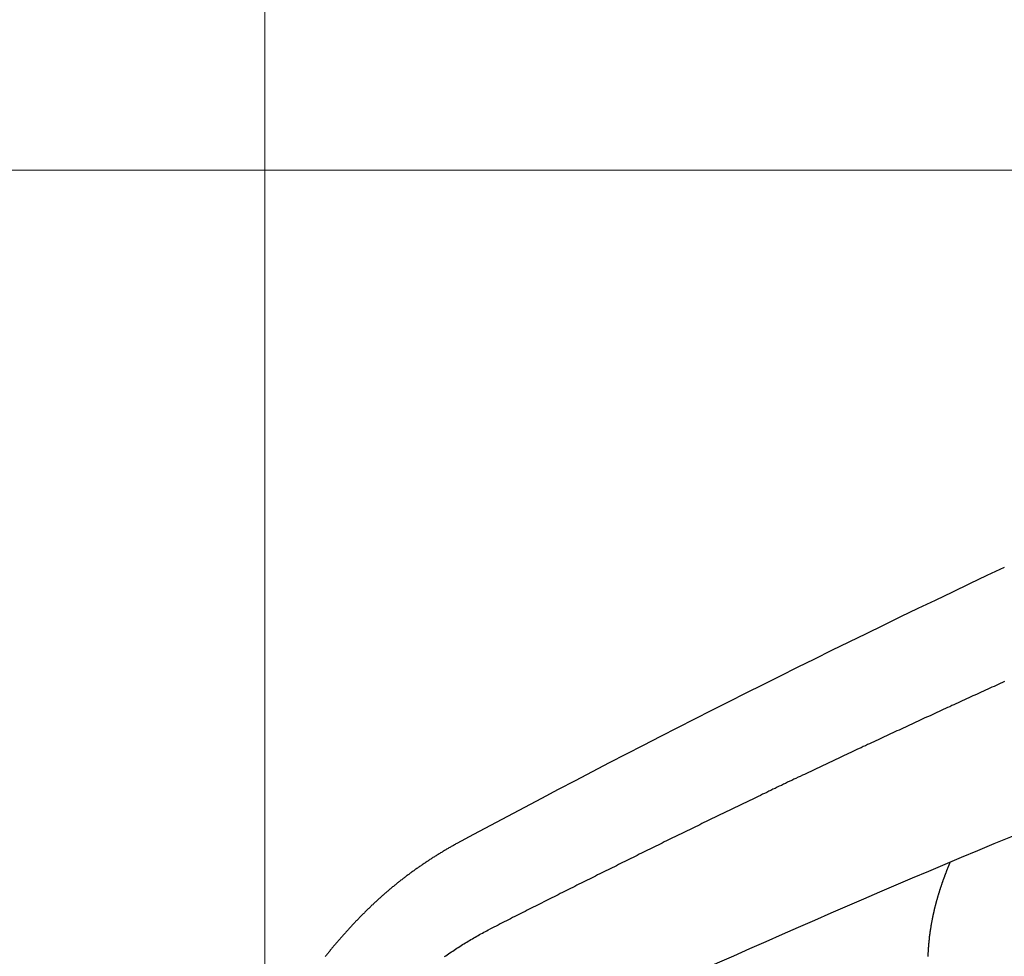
# Model space of a CAD drawing. Header units: millimetres. Extents: x -604189 to 881711, y -381903 to -7297.
# Tile 352 of 656: x -588137 to -588013, y -163203 to -163085. Entities that reach past the tile are written whole.
import ezdxf

# ---------------------------------------------------------------- set-up
doc = ezdxf.new("R2010")
doc.units = ezdxf.units.MM
doc.header["$LTSCALE"] = 100
doc.linetypes.add('0.5_0.5', pattern=[1, 0.5, -0.5])
doc.linetypes.add('ACAD_ISO04W100', pattern=[30.5, 24, -3, 0.5, -3])
doc.layers.get('Defpoints').update_dxf_attribs({"color": 30})
doc.layers.add('OPIS', color=7, linetype='Continuous')
doc.layers.add('strop osie', color=80, linetype='ACAD_ISO04W100', lineweight=5)
doc.styles.get("Standard").update_dxf_attribs({"font": 'romans.shx', "width": 0.5})
doc.dimstyles.new('1 50', dxfattribs={"dimtxt": 150, "dimasz": 80, "dimexe": 1, "dimexo": 1, "dimgap": 20, "dimtad": 1, "dimdec": 0, "dimlfac": 0.1, "dimtxsty": 'Standard', "dimblk": 'ARCHTICK', "dimcen": 200, "dimclrd": 2, "dimadec": 1, "dimazin": 0, "dimtfac": 1, "dimtdec": 0, "dimtmove": 0, "dimatfit": 3, "dimldrblk": 'ARCHTICK', "dimfxl": 120, "dimfxlon": 1, "dimtfill": 1, "dimarcsym": 0})

# ---------------------------------------------------------------- blocks, each defined once
blk = doc.blocks.new('_ArchTick')
at = {"layer": 'strop osie', "color": 0, "const_width": 0.15}
blk.add_lwpolyline([(-0.5, -0.5), (0.5, 0.5)], dxfattribs=at)
blk = doc.blocks.new('*D3294')
at = {"layer": 'Defpoints', "color": 0, "linetype": 'ByBlock', "lineweight": 5, "transparency": 16777216}
for p in [(-595783.13, -159420.3), (-593748.92, -159420.3), (-552118.94, -179940.3)]:
    blk.add_point(p, dxfattribs=at)
at = {"layer": 'OPIS', "color": 0, "linetype": 'Continuous', "lineweight": -2, "transparency": 16777216}
for p, q in [((-595723.13, -159420.3), (-595784.13, -159420.3)), ((-595723.13, -179940.3), (-595784.13, -179940.3))]:
    blk.add_line(p, q, dxfattribs=at)
at = {"layer": 'OPIS', "color": 2, "lineweight": -2, "transparency": 16777216}
blk.add_line((-595783.13, -179940.3), (-595783.13, -159420.3), dxfattribs=at)
at = {"layer": 'OPIS', "color": 2, "linetype": 'ByBlock', "lineweight": -2, "transparency": 16777216, "xscale": 80, "yscale": 80, "zscale": 80}
for p, rotation in [((-595783.13, -159420.3), 90), ((-595783.13, -179940.3), 270)]:
    blk.add_blockref('_ArchTick', p, dxfattribs=dict(at, rotation=rotation))
at = {"layer": 'OPIS', "color": 0, "linetype": 'ByBlock', "lineweight": 13, "transparency": 16777216, "insert": (-595878.13, -169680.3), "char_height": 150, "attachment_point": 5, "rotation": 90, "bg_fill": 3, "box_fill_scale": 1.1, "bg_fill_color": 256, "bg_fill_true_color": 13158600, "bg_fill_transparency": 0}
blk.add_mtext('2052', dxfattribs=at)

msp = doc.modelspace()

# ---------------------------------------------------------------- hatches: boundary and pattern name
at = {"layer": 'OPIS', "linetype": 'ByBlock', "lineweight": 15}
h = msp.add_hatch(dxfattribs=at)
h.set_pattern_fill('ANSI37', color=0, scale=80, angle=45)
h.set_pattern_definition([(90, (-306927.96, 32475.8), (-254, 0), []), (180, (-306927.96, 32475.8), (-3e-14, -254), [])])
edge = h.paths.add_edge_path()
edge.add_arc((-587934.09, -167378.93), 50, 0, 90)
edge.add_line((-587934.09, -167328.93), (-588139.09, -167328.93))
edge.add_arc((-588139.09, -167378.93), 50, 89.9996, 180)
edge.add_line((-588189.09, -167378.93), (-588189.09, -167822.93))
edge.add_arc((-588139.09, -167822.93), 50, 180, 270)
edge.add_line((-588139.09, -167872.93), (-587934.09, -167872.93))
edge.add_arc((-587934.09, -167822.93), 50, 270.0014, 360)
edge.add_line((-587884.09, -167822.93), (-587884.09, -167378.93))
edge = h.paths.add_edge_path()
edge.add_arc((-587934.09, -167378.93), 50, 0, 90)
edge.add_line((-587934.09, -167328.93), (-588139.09, -167328.93))
edge.add_arc((-588139.09, -167378.93), 50, 89.9996, 180)
edge.add_line((-588189.09, -167378.93), (-588189.09, -167822.93))
edge.add_arc((-588139.09, -167822.93), 50, 180, 270)
edge.add_line((-588139.09, -167872.93), (-587934.09, -167872.93))
edge.add_arc((-587934.09, -167822.93), 50, 270.0014, 360)
edge.add_line((-587884.09, -167822.93), (-587884.09, -167378.93))
edge = h.paths.add_edge_path()
edge.add_line((-588244.09, -167300.93), (-587769.09, -167300.93))
edge.add_line((-587769.09, -167300.93), (-587769.09, -167900.93))
edge.add_line((-587769.09, -167900.93), (-588243.79, -167900.93))
edge.add_arc((-588244.09, -167892.94), 8, 180, 272.1285, ccw=False)
edge.add_line((-588252.09, -167892.94), (-588252.09, -167308.93))
edge.add_arc((-588244.09, -167308.93), 8, 90.0036, 180, ccw=False)
h.paths.add_polyline_path([(-589864.93, -164217.83), (-589865, -164223.09), (-589865.08, -164228.35), (-589865.16, -164233.62), (-589865.24, -164238.88), (-589865.32, -164244.14), (-589865.4, -164249.41), (-589865.49, -164254.67), (-589865.58, -164259.93), (-589865.67, -164265.19), (-589865.77, -164270.46), (-589865.86, -164275.72), (-589865.96, -164280.98), (-589866.06, -164286.24), (-589866.17, -164291.51), (-589866.28, -164296.77), (-589866.39, -164302.03), (-589866.5, -164307.29), (-589866.61, -164312.56), (-589866.73, -164317.82), (-589866.85, -164323.08), (-589866.97, -164328.34), (-589867.1, -164333.6), (-589867.22, -164338.87), (-589867.35, -164344.13), (-589867.49, -164349.39), (-589867.62, -164354.65), (-589867.76, -164359.91), (-589867.9, -164365.17), (-589868.04, -164370.44), (-589868.19, -164375.7), (-589868.34, -164380.96), (-589868.49, -164386.22), (-589868.64, -164391.48), (-589868.8, -164396.74), (-589868.95, -164402), (-590219.49, -164402), (-590219.66, -164396.2), (-590219.83, -164390.39), (-590220, -164384.59), (-590220.17, -164378.78), (-590220.33, -164372.98), (-590220.49, -164367.17), (-590220.64, -164361.36), (-590220.8, -164355.56), (-590220.95, -164349.75), (-590221.09, -164343.95), (-590221.23, -164338.14), (-590221.37, -164332.33), (-590221.51, -164326.53), (-590221.65, -164320.72), (-590221.78, -164314.91), (-590221.9, -164309.11), (-590222.03, -164303.3), (-590222.15, -164297.49), (-590222.27, -164291.69), (-590222.38, -164285.88), (-590222.5, -164280.07), (-590222.61, -164274.27), (-590222.71, -164268.46), (-590222.82, -164262.65), (-590222.92, -164256.85), (-590223.01, -164251.04), (-590223.11, -164245.23), (-590223.2, -164239.42), (-590223.29, -164233.62), (-590223.37, -164227.81), (-590223.45, -164222), (-590223.53, -164216.2), (-590223.61, -164210.39), (-590223.68, -164204.58), (-590223.75, -164198.77), (-590223.82, -164192.97), (-590223.88, -164187.16), (-590223.94, -164181.35), (-590224, -164175.54), (-590224.05, -164169.74), (-590224.1, -164163.93), (-590224.15, -164158.12), (-590224.19, -164152.31), (-590224.23, -164146.5), (-590224.27, -164140.7), (-590224.3, -164134.89), (-590224.33, -164129.08), (-590224.36, -164123.27), (-590224.39, -164117.46), (-590224.41, -164111.66), (-590224.44, -164105.85), (-590224.46, -164100.04), (-590224.47, -164094.23), (-590224.48, -164088.43), (-590224.47, -164082.62), (-590224.45, -164076.81), (-590224.41, -164071), (-590224.35, -164065.19), (-590224.27, -164059.39), (-590224.17, -164053.58), (-590224.05, -164047.77), (-590223.92, -164041.97), (-590223.76, -164036.16), (-590223.58, -164030.36), (-590223.38, -164024.55), (-590223.16, -164018.75), (-590222.91, -164012.94), (-590222.64, -164007.14), (-590222.34, -164001.34), (-590222.01, -163995.54), (-590221.64, -163989.75), (-590221.24, -163983.95), (-590220.8, -163978.16), (-590220.3, -163972.38), (-590219.75, -163966.59), (-590219.13, -163960.82), (-590218.42, -163955.06), (-590217.6, -163949.31), (-590216.67, -163943.57), (-590215.6, -163937.87), (-590214.36, -163932.19), (-590212.94, -163926.56), (-590211.3, -163920.99), (-590209.42, -163915.5), (-590207.25, -163910.11), (-590204.74, -163904.87), (-590201.87, -163899.82), (-590198.58, -163895.04), (-590194.85, -163890.59), (-590190.67, -163886.56), (-590186.11, -163882.98), (-590181.22, -163879.83), (-590176.1, -163877.11), (-590170.78, -163874.76), (-590165.34, -163872.76), (-590159.78, -163871.06), (-590154.15, -163869.64), (-590148.47, -163868.44), (-590142.75, -163867.44), (-590137, -163866.6), (-590131.23, -163865.9), (-590125.46, -163865.3), (-590119.67, -163864.78), (-590113.88, -163864.33), (-590108.09, -163863.96), (-590102.29, -163863.65), (-590096.49, -163863.39), (-590090.68, -163863.19), (-590084.87, -163863.03), (-590079.07, -163862.91), (-590073.26, -163862.82), (-590067.45, -163862.76), (-590061.65, -163862.73), (-590055.84, -163862.71), (-590050.03, -163862.7), (-590044.22, -163862.7), (-590038.96, -163862.7), (-590033.69, -163862.7), (-590028.43, -163862.72), (-590023.17, -163862.74), (-590017.9, -163862.79), (-590012.64, -163862.85), (-590007.38, -163862.94), (-590002.12, -163863.06), (-589996.86, -163863.22), (-589991.6, -163863.41), (-589986.34, -163863.64), (-589981.08, -163863.92), (-589975.83, -163864.25), (-589970.58, -163864.63), (-589965.33, -163865.08), (-589960.1, -163865.59), (-589954.86, -163866.17), (-589949.64, -163866.85), (-589944.44, -163867.64), (-589939.26, -163868.58), (-589934.12, -163869.68), (-589929.01, -163870.97), (-589923.97, -163872.47), (-589919.01, -163874.23), (-589914.15, -163876.26), (-589909.44, -163878.59), (-589904.9, -163881.25), (-589900.58, -163884.27), (-589896.55, -163887.65), (-589892.86, -163891.39), (-589889.53, -163895.47), (-589886.57, -163899.82), (-589883.95, -163904.39), (-589881.64, -163909.11), (-589879.61, -163913.97), (-589877.82, -163918.92), (-589876.24, -163923.94), (-589874.85, -163929.02), (-589873.64, -163934.14), (-589872.56, -163939.29), (-589871.62, -163944.47), (-589870.78, -163949.66), (-589870.05, -163954.88), (-589869.4, -163960.1), (-589868.82, -163965.33), (-589868.3, -163970.57), (-589867.84, -163975.81), (-589867.42, -163981.06), (-589867.04, -163986.31), (-589866.69, -163991.56), (-589866.36, -163996.81), (-589866.07, -164002.07), (-589865.8, -164007.32), (-589865.55, -164012.58), (-589865.32, -164017.84), (-589865.12, -164023.1), (-589864.93, -164028.36), (-589864.76, -164033.62), (-589864.61, -164038.88), (-589864.47, -164044.14), (-589864.35, -164049.41), (-589864.25, -164054.67), (-589864.17, -164059.93), (-589864.1, -164065.19), (-589864.04, -164070.46), (-589864, -164075.72), (-589863.98, -164080.98), (-589863.96, -164086.25), (-589863.96, -164091.51), (-589863.97, -164096.77), (-589863.99, -164102.04), (-589864.01, -164107.3), (-589864.03, -164112.56), (-589864.06, -164117.83), (-589864.08, -164123.09), (-589864.11, -164128.35), (-589864.13, -164133.62), (-589864.16, -164138.88), (-589864.2, -164144.14), (-589864.23, -164149.41), (-589864.27, -164154.67), (-589864.31, -164159.93), (-589864.35, -164165.2), (-589864.4, -164170.46), (-589864.45, -164175.72), (-589864.5, -164180.99), (-589864.55, -164186.25), (-589864.61, -164191.51), (-589864.67, -164196.78), (-589864.73, -164202.04), (-589864.79, -164207.3), (-589864.86, -164212.57)])
h.paths.add_polyline_path([(-590463.92, -164407.05), (-587763.92, -164407.05), (-587763.92, -162910.78), (-590463.92, -162910.78)])
h.paths.add_polyline_path([(-590295.72, -164839.22), (-590289.91, -164839.13), (-590284.1, -164839.03), (-590278.3, -164838.94), (-590272.49, -164838.85), (-590266.68, -164838.77), (-590260.87, -164838.69), (-590255.07, -164838.61), (-590249.26, -164838.53), (-590243.45, -164838.46), (-590237.64, -164838.39), (-590231.84, -164838.32), (-590226.03, -164838.26), (-590220.22, -164838.2), (-590214.41, -164838.14), (-590208.61, -164838.09), (-590202.8, -164838.04), (-590196.99, -164837.99), (-590191.18, -164837.95), (-590185.37, -164837.91), (-590179.57, -164837.87), (-590173.76, -164837.84), (-590167.95, -164837.81), (-590162.14, -164837.78), (-590156.34, -164837.75), (-590150.53, -164837.73), (-590144.72, -164837.7), (-590138.91, -164837.68), (-590133.1, -164837.67), (-590127.3, -164837.66), (-590121.49, -164837.67), (-590115.68, -164837.69), (-590109.87, -164837.73), (-590104.06, -164837.79), (-590098.26, -164837.87), (-590092.45, -164837.97), (-590086.64, -164838.09), (-590080.84, -164838.22), (-590075.03, -164838.38), (-590069.23, -164838.56), (-590063.42, -164838.76), (-590057.62, -164838.98), (-590051.81, -164839.23), (-590046.01, -164839.5), (-590040.21, -164839.8), (-590034.41, -164840.13), (-590028.62, -164840.5), (-590022.82, -164840.9), (-590017.03, -164841.35), (-590011.25, -164841.84), (-590005.46, -164842.39), (-589999.69, -164843.01), (-589993.93, -164843.72), (-589988.18, -164844.54), (-589982.44, -164845.47), (-589976.74, -164846.54), (-589971.06, -164847.78), (-589965.43, -164849.2), (-589959.86, -164850.84), (-589954.37, -164852.72), (-589948.98, -164854.9), (-589943.74, -164857.4), (-589938.69, -164860.27), (-589933.91, -164863.56), (-589929.46, -164867.29), (-589925.43, -164871.47), (-589921.85, -164876.04), (-589918.7, -164880.92), (-589915.98, -164886.04), (-589913.63, -164891.36), (-589911.63, -164896.8), (-589909.93, -164902.36), (-589908.51, -164907.99), (-589907.31, -164913.67), (-589906.31, -164919.39), (-589905.47, -164925.14), (-589904.77, -164930.91), (-589904.17, -164936.68), (-589903.65, -164942.47), (-589903.2, -164948.26), (-589902.83, -164954.05), (-589902.52, -164959.85), (-589902.26, -164965.66), (-589902.06, -164971.46), (-589901.9, -164977.27), (-589901.78, -164983.07), (-589901.69, -164988.88), (-589901.63, -164994.69), (-589901.6, -165000.5), (-589901.58, -165006.3), (-589901.57, -165012.11), (-589901.57, -165017.92), (-589901.57, -165023.18), (-589901.57, -165028.45), (-589901.59, -165033.71), (-589901.61, -165038.97), (-589901.66, -165044.24), (-589901.72, -165049.5), (-589901.81, -165054.76), (-589901.93, -165060.02), (-589902.09, -165065.29), (-589902.28, -165070.55), (-589902.51, -165075.8), (-589902.79, -165081.06), (-589903.12, -165086.31), (-589903.5, -165091.56), (-589903.95, -165096.81), (-589904.46, -165102.05), (-589905.04, -165107.28), (-589905.72, -165112.5), (-589906.51, -165117.7), (-589907.45, -165122.88), (-589908.55, -165128.03), (-589909.84, -165133.13), (-589911.34, -165138.17), (-589913.1, -165143.13), (-589915.13, -165147.99), (-589917.46, -165152.71), (-589920.12, -165157.24), (-589923.14, -165161.56), (-589926.52, -165165.59), (-589930.26, -165169.28), (-589934.34, -165172.61), (-589938.69, -165175.57), (-589943.26, -165178.19), (-589947.98, -165180.5), (-589952.84, -165182.53), (-589957.79, -165184.32), (-589962.81, -165185.9), (-589967.89, -165187.29), (-589973.01, -165188.51), (-589978.16, -165189.58), (-589983.34, -165190.52), (-589988.53, -165191.36), (-589993.75, -165192.09), (-589998.97, -165192.74), (-590004.2, -165193.32), (-590009.44, -165193.84), (-590014.68, -165194.3), (-590019.93, -165194.72), (-590025.18, -165195.1), (-590030.43, -165195.46), (-590035.68, -165195.78), (-590040.94, -165196.07), (-590046.19, -165196.34), (-590051.45, -165196.59), (-590056.71, -165196.82), (-590061.97, -165197.03), (-590067.23, -165197.21), (-590072.49, -165197.38), (-590077.75, -165197.53), (-590083.01, -165197.67), (-590088.28, -165197.79), (-590093.54, -165197.89), (-590098.8, -165197.97), (-590104.06, -165198.05), (-590109.33, -165198.1), (-590114.59, -165198.14), (-590119.85, -165198.17), (-590125.12, -165198.18), (-590130.38, -165198.18), (-590135.64, -165198.17), (-590140.91, -165198.15), (-590146.17, -165198.13), (-590151.43, -165198.11), (-590156.7, -165198.08), (-590161.96, -165198.06), (-590167.22, -165198.03), (-590172.49, -165198.01), (-590177.75, -165197.98), (-590183.01, -165197.94), (-590188.28, -165197.91), (-590193.54, -165197.87), (-590198.8, -165197.83), (-590204.07, -165197.79), (-590209.33, -165197.74), (-590214.59, -165197.69), (-590219.86, -165197.64), (-590225.12, -165197.59), (-590230.38, -165197.53), (-590235.65, -165197.47), (-590240.91, -165197.41), (-590246.17, -165197.35), (-590251.44, -165197.28), (-590256.7, -165197.21), (-590261.96, -165197.14), (-590267.23, -165197.06), (-590272.49, -165196.99), (-590277.75, -165196.91), (-590283.01, -165196.82), (-590288.28, -165196.74), (-590293.54, -165196.65), (-590298.8, -165196.56), (-590304.06, -165196.47), (-590309.33, -165196.38), (-590314.59, -165196.28), (-590319.85, -165196.18), (-590325.11, -165196.08), (-590330.38, -165195.97), (-590335.64, -165195.86), (-590340.9, -165195.76), (-590346.16, -165195.64), (-590351.43, -165195.53), (-590356.69, -165195.41), (-590361.95, -165195.29), (-590367.21, -165195.17), (-590372.47, -165195.04), (-590377.74, -165194.92), (-590383, -165194.79), (-590388.26, -165194.65), (-590393.52, -165194.52), (-590398.78, -165194.38), (-590404.04, -165194.24), (-590409.31, -165194.1), (-590414.57, -165193.95), (-590419.83, -165193.8), (-590425.09, -165193.65), (-590430.35, -165193.5), (-590435.61, -165193.35), (-590440.87, -165193.19), (-590440.87, -164842.65), (-590435.07, -164842.48), (-590429.26, -164842.31), (-590423.46, -164842.14), (-590417.65, -164841.97), (-590411.85, -164841.81), (-590406.04, -164841.65), (-590400.23, -164841.5), (-590394.43, -164841.35), (-590388.62, -164841.2), (-590382.82, -164841.05), (-590377.01, -164840.91), (-590371.2, -164840.77), (-590365.4, -164840.63), (-590359.59, -164840.5), (-590353.78, -164840.36), (-590347.98, -164840.24), (-590342.17, -164840.11), (-590336.37, -164839.99), (-590330.56, -164839.87), (-590324.75, -164839.76), (-590318.94, -164839.64), (-590313.14, -164839.53), (-590307.33, -164839.43), (-590301.52, -164839.32)])
edge = h.paths.add_edge_path()
edge.add_arc((-590093.92, -162268.54), 50, 0, 90.0004)
edge.add_line((-590093.92, -162218.54), (-590298.92, -162218.54))
edge.add_arc((-590298.92, -162268.54), 50, 90.0009, 180)
edge.add_line((-590348.92, -162268.54), (-590348.92, -162712.54))
edge.add_arc((-590298.92, -162712.54), 50, 180, 270.0022)
edge.add_line((-590298.92, -162762.54), (-590093.92, -162762.54))
edge.add_arc((-590093.92, -162712.54), 50, 270.0009, 360)
edge.add_line((-590043.92, -162712.54), (-590043.92, -162268.54))
edge = h.paths.add_edge_path()
edge.add_arc((-590093.92, -161668.54), 50, 0, 90.0004)
edge.add_line((-590093.92, -161618.54), (-590298.92, -161618.54))
edge.add_arc((-590298.92, -161668.54), 50, 90.0009, 180)
edge.add_line((-590348.92, -161668.54), (-590348.92, -162112.54))
edge.add_arc((-590298.92, -162112.54), 50, 180, 270.0022)
edge.add_line((-590298.92, -162162.54), (-590093.92, -162162.54))
edge.add_arc((-590093.92, -162112.54), 50, 270.0009, 360)
edge.add_line((-590043.92, -162112.54), (-590043.92, -161668.54))
h.paths.add_polyline_path([(-590463.92, -162790.54), (-587763.92, -162790.54), (-587763.92, -161590.54), (-590463.92, -161590.54)])
edge = h.paths.add_edge_path()
edge.add_arc((-588139.09, -168270), 50, 89.9996, 180)
edge.add_line((-588189.09, -168270), (-588189.09, -168714))
edge.add_arc((-588139.09, -168714), 50, 180, 270)
edge.add_line((-588139.09, -168764), (-587934.09, -168764))
edge.add_arc((-587934.09, -168714), 50, 270.0014, 360)
edge.add_line((-587884.09, -168714), (-587884.09, -168270))
edge.add_arc((-587934.09, -168270), 50, 0, 90)
edge.add_line((-587934.09, -168220), (-588139.09, -168220))
edge = h.paths.add_edge_path()
edge.add_arc((-587934.09, -169161.08), 50, 0, 90)
edge.add_line((-587934.09, -169111.08), (-588139.09, -169111.08))
edge.add_arc((-588139.09, -169161.08), 50, 89.9996, 180)
edge.add_line((-588189.09, -169161.08), (-588189.09, -169605.08))
edge.add_arc((-588139.09, -169605.08), 50, 180, 270)
edge.add_line((-588139.09, -169655.08), (-587934.09, -169655.08))
edge.add_arc((-587934.09, -169605.08), 50, 270.0014, 360)
edge.add_line((-587884.09, -169605.08), (-587884.09, -169161.08))
edge = h.paths.add_edge_path()
edge.add_arc((-588139.09, -170052.15), 50, 89.9996, 180)
edge.add_line((-588189.09, -170052.15), (-588189.09, -170496.15))
edge.add_arc((-588139.09, -170496.15), 50, 180, 270)
edge.add_line((-588139.09, -170546.15), (-587934.09, -170546.15))
edge.add_arc((-587934.09, -170496.15), 50, 270.0014, 360)
edge.add_line((-587884.09, -170496.15), (-587884.09, -170052.15))
edge.add_arc((-587934.09, -170052.15), 50, 0, 90)
edge.add_line((-587934.09, -170002.15), (-588139.09, -170002.15))
edge = h.paths.add_edge_path()
edge.add_arc((-588139.09, -170943.22), 50, 89.9996, 180)
edge.add_line((-588189.09, -170943.22), (-588189.09, -171387.22))
edge.add_arc((-588139.09, -171387.22), 50, 180, 270)
edge.add_line((-588139.09, -171437.22), (-587934.09, -171437.22))
edge.add_arc((-587934.09, -171387.22), 50, 270.0014, 360)
edge.add_line((-587884.09, -171387.22), (-587884.09, -170943.22))
edge.add_arc((-587934.09, -170943.22), 50, 0, 90)
edge.add_line((-587934.09, -170893.22), (-588139.09, -170893.22))
h.paths.add_polyline_path([(-587763.92, -164527.29), (-590463.92, -164527.29), (-590463.92, -171970.3), (-587763.92, -171970.3)])

# ---------------------------------------------------------------- next in the draw order: dimensions: what is measured, and where the dimension line sits
at = {"layer": 'OPIS', "color": 0, "linetype": 'ByBlock', "lineweight": 13}
dim = msp.add_linear_dim(base=(-595783.13, -159420.3), p1=(-552118.94, -179940.3), p2=(-593748.92, -159420.3), angle=90, dimstyle='1 50', override={"dimtmove": 1, "dimfxl": 60, "dimarcsym": 1}, dxfattribs=at)
dim.commit()
dim.dimension.update_dxf_attribs({"geometry": '*D3294', "text_midpoint": (-595878.13, -169680.3)})

# ---------------------------------------------------------------- next in the draw order: hatches: boundary and pattern name
at = {"layer": 'OPIS', "linetype": '0.5_0.5', "lineweight": 13}
h = msp.add_hatch(dxfattribs=at)
h.set_pattern_fill('ANSI37', color=0, scale=130)
h.set_pattern_definition([(45, (-597218.54, 256668.8), (-291.85832, 291.85832), []), (135, (-597218.54, 256668.8), (-291.85832, -291.85832), [])])
edge = h.paths.add_edge_path(flags=16)
edge.add_line((-570958.92, -168985.28), (-571058.92, -168985.28))
edge.add_line((-571058.92, -168985.28), (-572598.92, -168985.28))
edge.add_line((-572598.92, -168985.28), (-572598.92, -170470.3))
edge.add_line((-572598.92, -170470.3), (-570825.76, -170470.3))
edge.add_arc((-570508.92, -170339.1), 342.94, 180, 202.4936, ccw=False)
edge.add_arc((-570508.92, -170339.1), 342.94, 90, 180, ccw=False)
edge.add_line((-570508.92, -169996.16), (-570508.92, -169764.7))
edge.add_arc((-570058.92, -168985.28), 900, 180, 240, ccw=False)
edge = h.paths.add_edge_path(flags=17)
edge.add_line((-569358.92, -170085.28), (-569358.92, -168985.28))
edge.add_line((-569358.92, -168985.28), (-569358.92, -168985.28))
edge.add_line((-569358.92, -168985.28), (-569958.92, -168985.28))
edge.add_line((-569958.92, -168985.28), (-570058.92, -168985.28))
edge.add_line((-570058.92, -168985.28), (-570058.92, -168925.28))
edge.add_line((-570058.92, -168925.28), (-569958.92, -168925.28))
edge.add_line((-569958.92, -168925.28), (-569958.92, -168865.28))
edge.add_line((-569958.92, -168865.28), (-569358.92, -168865.28))
edge.add_line((-569358.92, -168865.28), (-569358.92, -166865.28))
edge.add_line((-569358.92, -166865.28), (-574098.92, -166865.29))
edge.add_line((-574098.92, -166865.29), (-574098.91, -171970.3))
edge.add_line((-574098.91, -171970.3), (-572608.91, -171970.3))
edge.add_line((-572608.91, -171970.3), (-571504.91, -170590.3))
edge.add_line((-571504.91, -170590.3), (-572718.92, -170590.3))
edge.add_line((-572718.92, -170590.3), (-572718.92, -168865.28))
edge.add_line((-572718.92, -168865.28), (-571058.92, -168865.28))
edge.add_line((-571058.92, -168865.28), (-571058.92, -168925.28))
edge.add_line((-571058.92, -168925.28), (-570958.92, -168925.28))
edge.add_line((-570958.92, -168925.28), (-570958.92, -168985.28))
edge.add_arc((-570058.92, -168985.28), 900, 180, 240)
edge.add_line((-570508.92, -169764.7), (-570508.92, -169996.16))
edge.add_arc((-570508.92, -170339.1), 342.94, 0, 90, ccw=False)
edge.add_arc((-570508.92, -170339.1), 342.94, 208.9799, 360, ccw=False)
edge.add_line((-570808.91, -170505.25), (-570808.91, -171171.09))
edge.add_arc((-570808.91, -171220.3), 49.21, 0, 90, ccw=False)
edge.add_arc((-570808.91, -171220.3), 49.21, 270, 360, ccw=False)
edge.add_line((-570808.91, -171269.51), (-570808.91, -171970.3))
edge.add_line((-570808.91, -171970.3), (-569358.91, -171970.3))
edge.add_line((-569358.91, -171970.3), (-569358.92, -170085.28))
h.paths.add_polyline_path([(-561118.92, -159870.3), (-590334.66, -159870.3), (-590334.66, -161470.3), (-562318.92, -161470.3), (-562318.92, -172095.29), (-561118.92, -172095.29), (-561118.92, -168350.3), (-552073.92, -168350.3), (-552073.92, -167150.3), (-561118.92, -167150.3)])
h.paths.add_polyline_path([(-572856.93, -169813.68), (-569451.07, -169813.68), (-569451.07, -169408.68), (-572856.93, -169408.68)], flags=16)

# ---------------------------------------------------------------- next in the draw order: linework, layer by layer
at = {"color": 0, "linetype": 'ByBlock'}
for points in [[(-588012.76, -163154.04, 0.013056), (-588081.66, -163188.79)], [(-587989.25, -163178.77, 0.01172), (-588054.99, -163206.6)]]:
    msp.add_lwpolyline(points, format="xyb", dxfattribs=at)
at = {"color": 0}
for points in [[(-588012.73, -163168.4, 0), (-588012.99, -163168.52, 0), (-588013.26, -163168.64, 0), (-588013.52, -163168.76, 0), (-588013.79, -163168.89, 0), (-588014.05, -163169.01, 0), (-588014.32, -163169.13, 0), (-588014.59, -163169.25, 0), (-588014.85, -163169.37, 0), (-588015.12, -163169.49, 0), (-588015.38, -163169.62, 0), (-588015.65, -163169.74, 0), (-588015.91, -163169.86, 0), (-588016.18, -163169.98, 0), (-588016.45, -163170.1, 0), (-588016.71, -163170.22, 0), (-588016.98, -163170.35, 0), (-588017.24, -163170.47, 0), (-588017.51, -163170.59, 0), (-588017.77, -163170.71, 0), (-588018.04, -163170.83, 0), (-588018.31, -163170.96, 0), (-588018.57, -163171.08, 0), (-588018.84, -163171.2, 0), (-588019.1, -163171.32, 0), (-588019.37, -163171.44, 0), (-588019.63, -163171.57, 0), (-588019.9, -163171.69, 0), (-588020.16, -163171.81, 0), (-588020.43, -163171.93, 0), (-588020.7, -163172.05, 0), (-588020.96, -163172.18, 0), (-588021.23, -163172.3, 0), (-588021.49, -163172.42, 0), (-588021.76, -163172.54, 0), (-588022.02, -163172.67, 0), (-588022.29, -163172.79, 0), (-588022.55, -163172.91, 0), (-588022.82, -163173.03, 0), (-588023.08, -163173.16, 0), (-588023.35, -163173.28, 0), (-588023.61, -163173.4, 0), (-588023.88, -163173.52, 0), (-588024.15, -163173.65, 0), (-588024.41, -163173.77, 0), (-588024.68, -163173.89, 0), (-588024.94, -163174.01, 0), (-588025.21, -163174.14, 0), (-588025.47, -163174.26, 0), (-588025.74, -163174.38, 0), (-588026, -163174.51, 0), (-588026.27, -163174.63, 0), (-588026.53, -163174.75, 0), (-588026.8, -163174.87, 0), (-588027.06, -163175, 0), (-588027.33, -163175.12, 0), (-588027.59, -163175.24, 0), (-588027.86, -163175.37, 0), (-588028.12, -163175.49, 0), (-588028.39, -163175.61, 0), (-588028.65, -163175.74, 0), (-588028.92, -163175.86, 0), (-588029.18, -163175.98, 0), (-588029.45, -163176.11, 0), (-588029.71, -163176.23, 0), (-588029.98, -163176.35, 0), (-588030.24, -163176.48, 0), (-588030.51, -163176.6, 0), (-588030.77, -163176.73, 0), (-588031.04, -163176.85, 0), (-588031.3, -163176.97, 0), (-588031.57, -163177.1, 0), (-588031.83, -163177.22, 0), (-588032.09, -163177.34, 0), (-588032.36, -163177.47, 0), (-588032.62, -163177.59, 0), (-588032.89, -163177.72, 0), (-588033.15, -163177.84, 0), (-588033.42, -163177.97, 0), (-588033.68, -163178.09, 0), (-588033.95, -163178.21, 0), (-588034.21, -163178.34, 0), (-588034.48, -163178.46, 0), (-588034.74, -163178.59, 0), (-588035, -163178.71, 0), (-588035.27, -163178.84, 0), (-588035.53, -163178.96, 0), (-588035.8, -163179.09, 0), (-588036.06, -163179.21, 0), (-588036.33, -163179.34, 0), (-588036.59, -163179.46, 0), (-588036.85, -163179.59, 0), (-588037.12, -163179.71, 0), (-588037.38, -163179.84, 0), (-588037.65, -163179.96, 0), (-588037.91, -163180.09, 0), (-588038.17, -163180.21, 0), (-588038.44, -163180.34, 0), (-588038.7, -163180.46, 0), (-588038.97, -163180.59, 0), (-588039.23, -163180.71, 0), (-588039.49, -163180.84, 0), (-588039.76, -163180.96, 0), (-588040.02, -163181.09, 0), (-588040.29, -163181.22, 0), (-588040.55, -163181.34, 0), (-588040.81, -163181.47, 0), (-588041.08, -163181.59, 0), (-588041.34, -163181.72, 0), (-588041.6, -163181.85, 0), (-588041.87, -163181.97, 0), (-588042.13, -163182.1, 0), (-588042.4, -163182.22, 0), (-588042.66, -163182.35, 0), (-588042.92, -163182.48, 0), (-588043.19, -163182.6, 0), (-588043.45, -163182.73, 0), (-588043.71, -163182.86, 0), (-588043.98, -163182.98, 0), (-588044.24, -163183.11, 0), (-588044.5, -163183.24, 0), (-588044.77, -163183.36, 0), (-588045.03, -163183.49, 0), (-588045.29, -163183.62, 0), (-588045.56, -163183.74, 0), (-588045.82, -163183.87, 0), (-588046.08, -163184, 0), (-588046.35, -163184.12, 0), (-588046.61, -163184.25, 0), (-588046.87, -163184.38, 0), (-588047.14, -163184.5, 0), (-588047.4, -163184.63, 0), (-588047.66, -163184.76, 0), (-588047.93, -163184.89, 0), (-588048.19, -163185.01, 0), (-588048.45, -163185.14, 0), (-588048.71, -163185.27, 0), (-588048.98, -163185.4, 0), (-588049.24, -163185.52, 0), (-588049.5, -163185.65, 0), (-588049.77, -163185.78, 0), (-588050.03, -163185.91, 0), (-588050.29, -163186.04, 0), (-588050.55, -163186.16, 0), (-588050.82, -163186.29, 0), (-588051.08, -163186.42, 0), (-588051.34, -163186.55, 0), (-588051.61, -163186.68, 0), (-588051.87, -163186.8, 0), (-588052.13, -163186.93, 0), (-588052.39, -163187.06, 0), (-588052.66, -163187.19, 0), (-588052.92, -163187.32, 0), (-588053.18, -163187.44, 0), (-588053.44, -163187.57, 0), (-588053.71, -163187.7, 0), (-588053.97, -163187.83, 0), (-588054.23, -163187.96, 0), (-588054.49, -163188.09, 0), (-588054.76, -163188.22, 0), (-588055.02, -163188.34, 0), (-588055.28, -163188.47, 0), (-588055.54, -163188.6, 0), (-588055.81, -163188.73, 0), (-588056.07, -163188.86, 0), (-588056.33, -163188.99, 0), (-588056.59, -163189.12, 0), (-588056.85, -163189.25, 0), (-588057.12, -163189.38, 0), (-588057.38, -163189.51, 0), (-588057.64, -163189.63, 0), (-588057.9, -163189.76, 0), (-588058.17, -163189.89, 0), (-588058.43, -163190.02, 0), (-588058.69, -163190.15, 0), (-588058.95, -163190.28, 0), (-588059.21, -163190.41, 0), (-588059.48, -163190.54, 0), (-588059.74, -163190.67, 0), (-588060, -163190.8, 0), (-588060.26, -163190.93, 0), (-588060.52, -163191.06, 0), (-588060.79, -163191.19, 0), (-588061.05, -163191.32, 0), (-588061.31, -163191.45, 0), (-588061.57, -163191.58, 0), (-588061.83, -163191.71, 0), (-588062.09, -163191.84, 0), (-588062.36, -163191.97, 0), (-588062.62, -163192.1, 0), (-588062.88, -163192.23, 0), (-588063.14, -163192.36, 0), (-588063.4, -163192.49, 0), (-588063.66, -163192.62, 0), (-588063.93, -163192.75, 0), (-588064.19, -163192.88, 0), (-588064.45, -163193.01, 0), (-588064.71, -163193.14, 0), (-588064.97, -163193.27, 0), (-588065.23, -163193.4, 0), (-588065.5, -163193.53, 0), (-588065.76, -163193.66, 0), (-588066.02, -163193.79, 0), (-588066.28, -163193.92, 0), (-588066.54, -163194.05, 0), (-588066.8, -163194.18, 0), (-588067.06, -163194.32, 0), (-588067.33, -163194.45, 0), (-588067.59, -163194.58, 0), (-588067.85, -163194.71, 0), (-588068.11, -163194.84, 0), (-588068.37, -163194.97, 0), (-588068.63, -163195.1, 0), (-588068.89, -163195.23, 0), (-588069.15, -163195.36, 0), (-588069.42, -163195.49, 0), (-588069.68, -163195.63, 0), (-588069.94, -163195.76, 0), (-588070.2, -163195.89, 0), (-588070.46, -163196.02, 0), (-588070.72, -163196.15, 0), (-588070.98, -163196.28, 0), (-588071.24, -163196.41, 0), (-588071.5, -163196.54, 0), (-588071.77, -163196.68, 0), (-588072.03, -163196.81, 0), (-588072.29, -163196.94, 0), (-588072.55, -163197.07, 0), (-588072.81, -163197.2, 0), (-588073.07, -163197.33, 0), (-588073.33, -163197.47, 0), (-588073.59, -163197.6, 0), (-588073.85, -163197.73, 0), (-588074.11, -163197.86, 0), (-588074.37, -163197.99, 0), (-588074.64, -163198.12, 0), (-588074.9, -163198.26, 0), (-588075.16, -163198.39, 0), (-588075.42, -163198.52, 0), (-588075.68, -163198.65, 0), (-588075.94, -163198.78, 0), (-588076.2, -163198.92, 0), (-588076.46, -163199.05, 0), (-588076.72, -163199.18, 0), (-588076.98, -163199.31, 0), (-588077.24, -163199.45, 0), (-588077.5, -163199.58, 0)], [(-588081.67, -163188.8, 0), (-588081.77, -163188.85, 0), (-588081.86, -163188.9, 0), (-588081.96, -163188.96, 0), (-588082.06, -163189.02, 0), (-588082.16, -163189.07, 0), (-588082.25, -163189.13, 0), (-588082.35, -163189.18, 0), (-588082.45, -163189.24, 0), (-588082.54, -163189.29, 0), (-588082.64, -163189.35, 0), (-588082.74, -163189.41, 0), (-588082.83, -163189.46, 0), (-588082.93, -163189.52, 0), (-588083.03, -163189.58, 0), (-588083.12, -163189.63, 0), (-588083.22, -163189.69, 0), (-588083.32, -163189.75, 0), (-588083.41, -163189.81, 0), (-588083.51, -163189.86, 0), (-588083.6, -163189.92, 0), (-588083.7, -163189.98, 0), (-588083.8, -163190.04, 0), (-588083.89, -163190.1, 0), (-588083.99, -163190.16, 0), (-588084.08, -163190.22, 0), (-588084.18, -163190.27, 0), (-588084.27, -163190.33, 0), (-588084.37, -163190.39, 0), (-588084.46, -163190.45, 0), (-588084.56, -163190.51, 0), (-588084.65, -163190.57, 0), (-588084.75, -163190.63, 0), (-588084.84, -163190.69, 0), (-588084.94, -163190.76, 0), (-588085.03, -163190.82, 0), (-588085.12, -163190.88, 0), (-588085.22, -163190.94, 0), (-588085.31, -163191, 0), (-588085.4, -163191.06, 0), (-588085.5, -163191.12, 0), (-588085.59, -163191.19, 0), (-588085.68, -163191.25, 0), (-588085.78, -163191.31, 0), (-588085.87, -163191.37, 0), (-588085.96, -163191.44, 0), (-588086.06, -163191.5, 0), (-588086.15, -163191.56, 0), (-588086.24, -163191.63, 0), (-588086.33, -163191.69, 0), (-588086.43, -163191.75, 0), (-588086.52, -163191.82, 0), (-588086.61, -163191.88, 0), (-588086.7, -163191.95, 0), (-588086.79, -163192.01, 0), (-588086.88, -163192.08, 0), (-588086.98, -163192.14, 0), (-588087.07, -163192.21, 0), (-588087.16, -163192.27, 0), (-588087.25, -163192.34, 0), (-588087.34, -163192.4, 0), (-588087.43, -163192.47, 0), (-588087.52, -163192.54, 0), (-588087.61, -163192.6, 0), (-588087.7, -163192.67, 0), (-588087.79, -163192.74, 0), (-588087.88, -163192.8, 0), (-588087.97, -163192.87, 0), (-588088.06, -163192.94, 0), (-588088.15, -163193.01, 0), (-588088.24, -163193.07, 0), (-588088.33, -163193.14, 0), (-588088.41, -163193.21, 0), (-588088.5, -163193.28, 0), (-588088.59, -163193.35, 0), (-588088.68, -163193.42, 0), (-588088.77, -163193.49, 0), (-588088.86, -163193.56, 0), (-588088.94, -163193.62, 0), (-588089.03, -163193.69, 0), (-588089.12, -163193.76, 0), (-588089.21, -163193.83, 0), (-588089.29, -163193.91, 0), (-588089.38, -163193.98, 0), (-588089.47, -163194.05, 0), (-588089.55, -163194.12, 0), (-588089.64, -163194.19, 0), (-588089.73, -163194.26, 0), (-588089.81, -163194.33, 0), (-588089.9, -163194.4, 0), (-588089.99, -163194.48, 0), (-588090.07, -163194.55, 0), (-588090.16, -163194.62, 0), (-588090.24, -163194.69, 0), (-588090.33, -163194.77, 0), (-588090.41, -163194.84, 0), (-588090.5, -163194.91, 0), (-588090.58, -163194.99, 0), (-588090.67, -163195.06, 0), (-588090.75, -163195.13, 0), (-588090.84, -163195.21, 0), (-588090.92, -163195.28, 0), (-588091, -163195.35, 0), (-588091.09, -163195.43, 0), (-588091.17, -163195.5, 0), (-588091.25, -163195.58, 0), (-588091.34, -163195.65, 0), (-588091.42, -163195.73, 0), (-588091.5, -163195.8, 0), (-588091.59, -163195.88, 0), (-588091.67, -163195.95, 0), (-588091.75, -163196.03, 0), (-588091.83, -163196.11, 0), (-588091.92, -163196.18, 0), (-588092, -163196.26, 0), (-588092.08, -163196.34, 0), (-588092.16, -163196.41, 0), (-588092.24, -163196.49, 0), (-588092.33, -163196.57, 0), (-588092.41, -163196.64, 0), (-588092.49, -163196.72, 0), (-588092.57, -163196.8, 0), (-588092.65, -163196.88, 0), (-588092.73, -163196.95, 0), (-588092.81, -163197.03, 0), (-588092.89, -163197.11, 0), (-588092.97, -163197.19, 0), (-588093.05, -163197.27, 0), (-588093.13, -163197.35, 0), (-588093.21, -163197.42, 0), (-588093.29, -163197.5, 0), (-588093.37, -163197.58, 0), (-588093.45, -163197.66, 0), (-588093.53, -163197.74, 0), (-588093.61, -163197.82, 0), (-588093.69, -163197.9, 0), (-588093.76, -163197.98, 0), (-588093.84, -163198.06, 0), (-588093.92, -163198.14, 0), (-588094, -163198.22, 0), (-588094.08, -163198.3, 0), (-588094.15, -163198.38, 0), (-588094.23, -163198.46, 0), (-588094.31, -163198.54, 0), (-588094.39, -163198.62, 0), (-588094.46, -163198.71, 0), (-588094.54, -163198.79, 0), (-588094.62, -163198.87, 0), (-588094.69, -163198.95, 0), (-588094.77, -163199.03, 0), (-588094.85, -163199.11, 0), (-588094.92, -163199.2, 0), (-588095, -163199.28, 0), (-588095.08, -163199.36, 0), (-588095.15, -163199.44, 0), (-588095.23, -163199.53, 0), (-588095.3, -163199.61, 0), (-588095.38, -163199.69, 0), (-588095.45, -163199.77, 0), (-588095.53, -163199.86, 0), (-588095.6, -163199.94, 0), (-588095.68, -163200.02, 0), (-588095.75, -163200.11, 0), (-588095.83, -163200.19, 0), (-588095.9, -163200.27, 0), (-588095.98, -163200.36, 0), (-588096.05, -163200.44, 0), (-588096.12, -163200.53, 0), (-588096.2, -163200.61, 0), (-588096.27, -163200.69, 0), (-588096.35, -163200.78, 0), (-588096.42, -163200.86, 0), (-588096.49, -163200.95, 0), (-588096.57, -163201.03, 0), (-588096.64, -163201.12, 0), (-588096.71, -163201.2, 0), (-588096.78, -163201.29, 0), (-588096.86, -163201.37, 0), (-588096.93, -163201.46, 0), (-588097, -163201.54, 0), (-588097.07, -163201.63, 0), (-588097.15, -163201.72, 0), (-588097.22, -163201.8, 0), (-588097.29, -163201.89, 0), (-588097.36, -163201.97, 0), (-588097.43, -163202.06, 0), (-588097.5, -163202.15, 0), (-588097.57, -163202.23, 0), (-588097.64, -163202.32, 0), (-588097.71, -163202.41, 0), (-588097.79, -163202.5, 0), (-588097.86, -163202.58, 0), (-588097.93, -163202.67, 0), (-588098, -163202.76, 0), (-588098.07, -163202.84, 0), (-588098.13, -163202.93, 0), (-588098.2, -163203.02, 0)], [(-588022.33, -163202.99, 0), (-588022.33, -163202.94, 0), (-588022.33, -163202.88, 0), (-588022.33, -163202.83, 0), (-588022.33, -163202.77, 0), (-588022.33, -163202.72, 0), (-588022.32, -163202.66, 0), (-588022.32, -163202.61, 0), (-588022.32, -163202.55, 0), (-588022.32, -163202.5, 0), (-588022.31, -163202.44, 0), (-588022.31, -163202.39, 0), (-588022.31, -163202.33, 0), (-588022.3, -163202.28, 0), (-588022.3, -163202.22, 0), (-588022.3, -163202.17, 0), (-588022.3, -163202.11, 0), (-588022.29, -163202.06, 0), (-588022.29, -163202.01, 0), (-588022.28, -163201.95, 0), (-588022.28, -163201.9, 0), (-588022.28, -163201.84, 0), (-588022.27, -163201.79, 0), (-588022.27, -163201.73, 0), (-588022.26, -163201.68, 0), (-588022.26, -163201.62, 0), (-588022.26, -163201.57, 0), (-588022.25, -163201.51, 0), (-588022.25, -163201.46, 0), (-588022.24, -163201.4, 0), (-588022.24, -163201.35, 0), (-588022.23, -163201.29, 0), (-588022.23, -163201.24, 0), (-588022.22, -163201.18, 0), (-588022.22, -163201.13, 0), (-588022.21, -163201.08, 0), (-588022.21, -163201.02, 0), (-588022.2, -163200.97, 0), (-588022.19, -163200.91, 0), (-588022.19, -163200.86, 0), (-588022.18, -163200.8, 0), (-588022.18, -163200.75, 0), (-588022.17, -163200.69, 0), (-588022.16, -163200.64, 0), (-588022.16, -163200.58, 0), (-588022.15, -163200.53, 0), (-588022.15, -163200.47, 0), (-588022.14, -163200.42, 0), (-588022.13, -163200.37, 0), (-588022.12, -163200.31, 0), (-588022.12, -163200.26, 0), (-588022.11, -163200.2, 0), (-588022.1, -163200.15, 0), (-588022.1, -163200.09, 0), (-588022.09, -163200.04, 0), (-588022.08, -163199.98, 0), (-588022.07, -163199.93, 0), (-588022.07, -163199.88, 0), (-588022.06, -163199.82, 0), (-588022.05, -163199.77, 0), (-588022.04, -163199.71, 0), (-588022.03, -163199.66, 0), (-588022.03, -163199.6, 0), (-588022.02, -163199.55, 0), (-588022.01, -163199.5, 0), (-588022, -163199.44, 0), (-588021.99, -163199.39, 0), (-588021.98, -163199.33, 0), (-588021.97, -163199.28, 0), (-588021.97, -163199.23, 0), (-588021.96, -163199.17, 0), (-588021.95, -163199.12, 0), (-588021.94, -163199.06, 0), (-588021.93, -163199.01, 0), (-588021.92, -163198.95, 0), (-588021.91, -163198.9, 0), (-588021.9, -163198.85, 0), (-588021.89, -163198.79, 0), (-588021.88, -163198.74, 0), (-588021.87, -163198.68, 0), (-588021.86, -163198.63, 0), (-588021.85, -163198.58, 0), (-588021.84, -163198.52, 0), (-588021.83, -163198.47, 0), (-588021.82, -163198.42, 0), (-588021.81, -163198.36, 0), (-588021.8, -163198.31, 0), (-588021.79, -163198.25, 0), (-588021.78, -163198.2, 0), (-588021.77, -163198.15, 0), (-588021.76, -163198.09, 0), (-588021.74, -163198.04, 0), (-588021.73, -163197.98, 0), (-588021.72, -163197.93, 0), (-588021.71, -163197.88, 0), (-588021.7, -163197.82, 0), (-588021.69, -163197.77, 0), (-588021.68, -163197.72, 0), (-588021.66, -163197.66, 0), (-588021.65, -163197.61, 0), (-588021.64, -163197.56, 0), (-588021.63, -163197.5, 0), (-588021.62, -163197.45, 0), (-588021.6, -163197.39, 0), (-588021.59, -163197.34, 0), (-588021.58, -163197.29, 0), (-588021.57, -163197.23, 0), (-588021.55, -163197.18, 0), (-588021.54, -163197.13, 0), (-588021.53, -163197.07, 0), (-588021.52, -163197.02, 0), (-588021.5, -163196.97, 0), (-588021.49, -163196.91, 0), (-588021.48, -163196.86, 0), (-588021.46, -163196.81, 0), (-588021.45, -163196.75, 0), (-588021.44, -163196.7, 0), (-588021.42, -163196.65, 0), (-588021.41, -163196.59, 0), (-588021.4, -163196.54, 0), (-588021.38, -163196.49, 0), (-588021.37, -163196.44, 0), (-588021.36, -163196.38, 0), (-588021.34, -163196.33, 0), (-588021.33, -163196.28, 0), (-588021.31, -163196.22, 0), (-588021.3, -163196.17, 0), (-588021.29, -163196.12, 0), (-588021.27, -163196.06, 0), (-588021.26, -163196.01, 0), (-588021.24, -163195.96, 0), (-588021.23, -163195.9, 0), (-588021.21, -163195.85, 0), (-588021.2, -163195.8, 0), (-588021.18, -163195.75, 0), (-588021.17, -163195.69, 0), (-588021.15, -163195.64, 0), (-588021.14, -163195.59, 0), (-588021.12, -163195.54, 0), (-588021.11, -163195.48, 0), (-588021.09, -163195.43, 0), (-588021.08, -163195.38, 0), (-588021.06, -163195.32, 0), (-588021.05, -163195.27, 0), (-588021.03, -163195.22, 0), (-588021.01, -163195.17, 0), (-588021, -163195.11, 0), (-588020.98, -163195.06, 0), (-588020.97, -163195.01, 0), (-588020.95, -163194.96, 0), (-588020.93, -163194.9, 0), (-588020.92, -163194.85, 0), (-588020.9, -163194.8, 0), (-588020.89, -163194.75, 0), (-588020.87, -163194.69, 0), (-588020.85, -163194.64, 0), (-588020.84, -163194.59, 0), (-588020.82, -163194.54, 0), (-588020.8, -163194.49, 0), (-588020.79, -163194.43, 0), (-588020.77, -163194.38, 0), (-588020.75, -163194.33, 0), (-588020.73, -163194.28, 0), (-588020.72, -163194.22, 0), (-588020.7, -163194.17, 0), (-588020.68, -163194.12, 0), (-588020.66, -163194.07, 0), (-588020.65, -163194.02, 0), (-588020.63, -163193.96, 0), (-588020.61, -163193.91, 0), (-588020.59, -163193.86, 0), (-588020.58, -163193.81, 0), (-588020.56, -163193.76, 0), (-588020.54, -163193.7, 0), (-588020.52, -163193.65, 0), (-588020.5, -163193.6, 0), (-588020.49, -163193.55, 0), (-588020.47, -163193.5, 0), (-588020.45, -163193.45, 0), (-588020.43, -163193.39, 0), (-588020.41, -163193.34, 0), (-588020.39, -163193.29, 0), (-588020.38, -163193.24, 0), (-588020.36, -163193.19, 0), (-588020.34, -163193.14, 0), (-588020.32, -163193.08, 0), (-588020.3, -163193.03, 0), (-588020.28, -163192.98, 0), (-588020.26, -163192.93, 0), (-588020.24, -163192.88, 0), (-588020.22, -163192.83, 0), (-588020.2, -163192.78, 0), (-588020.19, -163192.72, 0), (-588020.17, -163192.67, 0), (-588020.15, -163192.62, 0), (-588020.13, -163192.57, 0), (-588020.11, -163192.52, 0), (-588020.09, -163192.47, 0), (-588020.07, -163192.42, 0), (-588020.05, -163192.37, 0), (-588020.03, -163192.31, 0), (-588020.01, -163192.26, 0), (-588019.99, -163192.21, 0), (-588019.97, -163192.16, 0), (-588019.95, -163192.11, 0), (-588019.93, -163192.06, 0), (-588019.91, -163192.01, 0), (-588019.89, -163191.96, 0), (-588019.87, -163191.91, 0), (-588019.85, -163191.86, 0), (-588019.82, -163191.8, 0), (-588019.8, -163191.75, 0), (-588019.78, -163191.7, 0), (-588019.76, -163191.65, 0), (-588019.74, -163191.6, 0), (-588019.72, -163191.55, 0), (-588019.7, -163191.5, 0), (-588019.68, -163191.45, 0), (-588019.66, -163191.4, 0), (-588019.64, -163191.35, 0), (-588019.61, -163191.3, 0), (-588019.59, -163191.25, 0), (-588019.57, -163191.2, 0), (-588019.55, -163191.15, 0)], [(-588083.19, -163203.03, 0), (-588083.02, -163202.91, 0), (-588082.85, -163202.79, 0), (-588082.68, -163202.67, 0), (-588082.51, -163202.55, 0), (-588082.34, -163202.44, 0), (-588082.16, -163202.32, 0), (-588081.99, -163202.2, 0), (-588081.82, -163202.09, 0), (-588081.64, -163201.97, 0), (-588081.47, -163201.86, 0), (-588081.29, -163201.75, 0), (-588081.12, -163201.63, 0), (-588080.94, -163201.52, 0), (-588080.76, -163201.41, 0), (-588080.58, -163201.3, 0), (-588080.41, -163201.2, 0), (-588080.23, -163201.09, 0), (-588080.05, -163200.98, 0), (-588079.87, -163200.87, 0), (-588079.69, -163200.77, 0), (-588079.51, -163200.67, 0), (-588079.33, -163200.56, 0), (-588079.15, -163200.46, 0), (-588078.97, -163200.36, 0), (-588078.79, -163200.26, 0), (-588078.61, -163200.16, 0), (-588078.42, -163200.06, 0), (-588078.24, -163199.96, 0), (-588078.06, -163199.86, 0), (-588077.87, -163199.77, 0), (-588077.69, -163199.67, 0), (-588077.5, -163199.58, 0)]]:
    msp.add_polyline3d(points, dxfattribs=at)

doc.saveas('drawing.dxf')
